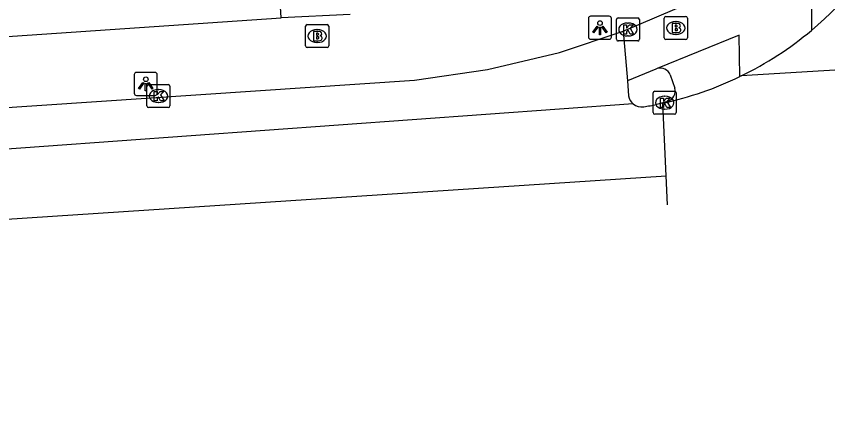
# Model space of a CAD drawing. Extents: x 161084 to 161928, y 385355 to 386522.
# Drawn here: x 161763.67 to 161798.81, y 385371.87 to 385389.37 of the extents above; entities that cross this region are included whole.
import ezdxf

# ---------------------------------------------------------------- set-up
doc = ezdxf.new("R2010")
doc.units = 0
for name, color, linetype in [('IMGEO_Brandkraan', 7, 'Continuous'), ('IMGEO_Fietspad_open', 7, 'Continuous'), ('IMGEO_Kolk', 7, 'Continuous'), ('IMGEO_Lichtpunt', 7, 'Continuous'), ('IMGEO_Rijbaan_lokaal_gesloten', 7, 'Continuous'), ('IMGEO_Rijbaan_regionaal_gesloten', 7, 'Continuous'), ('IMGEO_Voetpad_open', 7, 'Continuous')]:
    doc.layers.add(name, color=color, linetype=linetype)

msp = doc.modelspace()

# ---------------------------------------------------------------- linework, layer by layer
at = {"layer": 'IMGEO_Brandkraan'}
for p, q in [((161791.731, 385388.43), (161791.731, 385389.282)), ((161791.806, 385389.356), (161792.658, 385389.356)), ((161792.219, 385389.136), (161792.244, 385389.136)), ((161792.732, 385389.282), (161792.732, 385388.43)), ((161776.203, 385388.08), (161776.203, 385388.932)), ((161776.278, 385389.006), (161777.13, 385389.006)), ((161776.691, 385388.786), (161776.716, 385388.786)), ((161777.204, 385388.932), (161777.204, 385388.08)), ((161792.242, 385388.576), (161792.217, 385388.576)), ((161776.714, 385388.226), (161776.689, 385388.226)), ((161792.658, 385388.356), (161791.806, 385388.356)), ((161777.13, 385388.006), (161776.278, 385388.006))]:
    msp.add_line(p, q, dxfattribs=at)
for points in [[(161791.731, 385388.43), (161791.731, 385389.282)], [(161791.806, 385389.356), (161792.658, 385389.356)], [(161792.732, 385389.282), (161792.732, 385388.43)], [(161776.203, 385388.08), (161776.203, 385388.932)], [(161776.278, 385389.006), (161777.13, 385389.006)], [(161777.204, 385388.932), (161777.204, 385388.08)], [(161792.079, 385389.056), (161792.079, 385388.656), (161792.292, 385388.656)], [(161792.31, 385389.056), (161792.079, 385389.056)], [(161792.258, 385388.975), (161792.204, 385388.975), (161792.204, 385388.899)], [(161792.204, 385388.899), (161792.257, 385388.899)], [(161792.266, 385388.823), (161792.204, 385388.823), (161792.204, 385388.742)], [(161792.204, 385388.742), (161792.266, 385388.742)], [(161776.551, 385388.706), (161776.551, 385388.306), (161776.764, 385388.306)], [(161776.782, 385388.706), (161776.551, 385388.706)], [(161776.73, 385388.625), (161776.676, 385388.625), (161776.676, 385388.549)], [(161776.676, 385388.549), (161776.729, 385388.549)], [(161776.738, 385388.473), (161776.676, 385388.473), (161776.676, 385388.392)], [(161776.676, 385388.392), (161776.738, 385388.392)], [(161792.658, 385388.356), (161791.806, 385388.356)], [(161777.13, 385388.006), (161776.278, 385388.006)]]:
    msp.add_lwpolyline(points, dxfattribs=at)
for centre, radius, start, end in [((161791.808, 385389.28), 0.0765, 91.552, 178.448), ((161791.808, 385389.28), 0.0765, 91.552, 178.448), ((161792.656, 385389.28), 0.0765, 1.552, 88.448), ((161792.656, 385389.28), 0.0765, 1.552, 88.448), ((161776.28, 385388.93), 0.0765, 91.552, 178.448), ((161776.28, 385388.93), 0.0765, 91.552, 178.448), ((161777.128, 385388.93), 0.0765, 1.552, 88.448), ((161777.128, 385388.93), 0.0765, 1.552, 88.448), ((161792.259, 385388.937), 0.0379, 267.8285, 90.9355), ((161792.267, 385388.782), 0.0404, 269.8759, 90.5077), ((161792.314, 385388.911), 0.145, 59.4692, 91.5367), ((161792.339, 385388.958), 0.0922, 285.5137, 58.1501), ((161792.344, 385388.766), 0.105, 301.3115, 78.989), ((161776.731, 385388.587), 0.0379, 267.8285, 90.9355), ((161776.739, 385388.432), 0.0404, 269.8759, 90.5077), ((161776.786, 385388.561), 0.145, 59.4692, 91.5367), ((161776.811, 385388.608), 0.0922, 285.5137, 58.1501), ((161776.816, 385388.416), 0.105, 301.3115, 78.989), ((161791.808, 385388.432), 0.0765, 181.552, 268.448), ((161791.808, 385388.432), 0.0765, 181.552, 268.448), ((161792.298, 385388.907), 0.251, 268.6676, 293.5347), ((161792.656, 385388.432), 0.0765, 271.552, 358.448), ((161792.656, 385388.432), 0.0765, 271.552, 358.448), ((161776.28, 385388.082), 0.0765, 181.552, 268.448), ((161776.28, 385388.082), 0.0765, 181.552, 268.448), ((161776.77, 385388.557), 0.251, 268.6676, 293.5347), ((161777.128, 385388.082), 0.0765, 271.552, 358.448), ((161777.128, 385388.082), 0.0765, 271.552, 358.448)]:
    msp.add_arc(centre, radius, start, end, dxfattribs=at)
for centre, major_axis, ratio, start_param, end_param in [((161792.218, 385388.856), (-0.387, 0.002), 0.722429, 4.712389, 7.853982), ((161792.243, 385388.856), (-0.39, 0.002), 0.717154, 1.570796, 4.712389), ((161776.69, 385388.506), (-0.387, 0.002), 0.722429, 4.712389, 7.853982), ((161776.715, 385388.506), (-0.39, 0.002), 0.717154, 1.570796, 4.712389)]:
    msp.add_ellipse(centre, major_axis=major_axis, ratio=ratio, start_param=start_param, end_param=end_param, dxfattribs=at)
at = {"layer": 'IMGEO_Fietspad_open'}
for points in [[(161789.956, 385388.714), (161792.861, 385389.957), (161793.942, 385390.501), (161794.578, 385390.88), (161795.177, 385391.314), (161795.735, 385391.8), (161796.248, 385392.334), (161796.71, 385392.912), (161797.12, 385393.528), (161797.472, 385394.179), (161797.765, 385394.858), (161797.996, 385395.562)], [(161798.109, 385390.681), (161798.104, 385388.753)], [(161795, 385386.747), (161794.982, 385388.543), (161791.425, 385387.094)], [(161791.368, 385387.071), (161790.134, 385386.566)]]:
    msp.add_lwpolyline(points, dxfattribs=at)
msp.add_arc((161791.508, 385386.806), 0.3, 106.0953, 117.8537, dxfattribs=at)
at = {"layer": 'IMGEO_Kolk'}
for p, q in [((161789.658, 385388.366), (161789.658, 385389.218)), ((161789.733, 385389.292), (161790.585, 385389.292)), ((161790.659, 385389.218), (161790.659, 385388.366)), ((161790.146, 385389.072), (161790.171, 385389.072)), ((161790.169, 385388.512), (161790.144, 385388.512)), ((161790.585, 385388.292), (161789.733, 385388.292)), ((161769.33, 385385.478), (161769.33, 385386.33)), ((161769.405, 385386.404), (161770.257, 385386.404)), ((161770.331, 385386.33), (161770.331, 385385.478)), ((161769.818, 385386.184), (161769.843, 385386.184)), ((161791.25, 385385.19), (161791.25, 385386.042)), ((161791.325, 385386.116), (161792.177, 385386.116)), ((161792.251, 385386.042), (161792.251, 385385.19)), ((161769.841, 385385.624), (161769.816, 385385.624)), ((161791.738, 385385.896), (161791.763, 385385.896)), ((161770.257, 385385.404), (161769.405, 385385.404)), ((161791.761, 385385.336), (161791.736, 385385.336)), ((161792.177, 385385.116), (161791.325, 385385.116))]:
    msp.add_line(p, q, dxfattribs=at)
for points in [[(161789.658, 385388.366), (161789.658, 385389.218)], [(161789.733, 385389.292), (161790.585, 385389.292)], [(161790.659, 385389.218), (161790.659, 385388.366)], [(161789.979, 385388.992), (161790.102, 385388.992), (161790.102, 385388.841), (161790.232, 385388.992), (161790.396, 385388.992), (161790.25, 385388.841), (161790.403, 385388.592), (161790.251, 385388.592), (161790.166, 385388.756), (161790.102, 385388.689), (161790.102, 385388.592), (161789.979, 385388.592), (161789.979, 385388.992)], [(161790.585, 385388.292), (161789.733, 385388.292)], [(161769.33, 385385.478), (161769.33, 385386.33)], [(161769.405, 385386.404), (161770.257, 385386.404)], [(161770.331, 385386.33), (161770.331, 385385.478)], [(161769.651, 385386.104), (161769.774, 385386.104), (161769.774, 385385.953), (161769.904, 385386.104), (161770.068, 385386.104), (161769.922, 385385.953), (161770.075, 385385.704), (161769.923, 385385.704), (161769.838, 385385.868), (161769.774, 385385.801), (161769.774, 385385.704), (161769.651, 385385.704), (161769.651, 385386.104)], [(161791.25, 385385.19), (161791.25, 385386.042)], [(161791.325, 385386.116), (161792.177, 385386.116)], [(161792.251, 385386.042), (161792.251, 385385.19)], [(161791.571, 385385.816), (161791.694, 385385.816), (161791.694, 385385.665), (161791.824, 385385.816), (161791.988, 385385.816), (161791.842, 385385.665), (161791.995, 385385.416), (161791.843, 385385.416), (161791.758, 385385.58), (161791.694, 385385.513), (161791.694, 385385.416), (161791.571, 385385.416), (161791.571, 385385.816)], [(161770.257, 385385.404), (161769.405, 385385.404)], [(161792.177, 385385.116), (161791.325, 385385.116)]]:
    msp.add_lwpolyline(points, dxfattribs=at)
for centre, start, end in [((161789.735, 385389.216), 91.552, 178.448), ((161789.735, 385389.216), 91.552, 178.448), ((161790.583, 385389.216), 1.552, 88.448), ((161790.583, 385389.216), 1.552, 88.448), ((161789.735, 385388.368), 181.552, 268.448), ((161789.735, 385388.368), 181.552, 268.448), ((161790.583, 385388.368), 271.552, 358.448), ((161790.583, 385388.368), 271.552, 358.448), ((161769.407, 385386.328), 91.552, 178.448), ((161769.407, 385386.328), 91.552, 178.448), ((161770.255, 385386.328), 1.552, 88.448), ((161770.255, 385386.328), 1.552, 88.448), ((161791.327, 385386.04), 91.552, 178.448), ((161791.327, 385386.04), 91.552, 178.448), ((161792.175, 385386.04), 1.552, 88.448), ((161792.175, 385386.04), 1.552, 88.448), ((161769.407, 385385.48), 181.552, 268.448), ((161769.407, 385385.48), 181.552, 268.448), ((161770.255, 385385.48), 271.552, 358.448), ((161770.255, 385385.48), 271.552, 358.448), ((161791.327, 385385.192), 181.552, 268.448), ((161791.327, 385385.192), 181.552, 268.448), ((161792.175, 385385.192), 271.552, 358.448), ((161792.175, 385385.192), 271.552, 358.448)]:
    msp.add_arc(centre, 0.0765, start, end, dxfattribs=at)
for centre, major_axis, ratio, start_param, end_param in [((161790.145, 385388.792), (-0.387, 0.002), 0.722429, 4.712389, 7.853982), ((161790.17, 385388.792), (-0.39, 0.002), 0.717154, 1.570796, 4.712389), ((161769.817, 385385.904), (-0.387, 0.002), 0.722429, 4.712389, 7.853982), ((161769.842, 385385.904), (-0.39, 0.002), 0.717154, 1.570796, 4.712389), ((161791.737, 385385.616), (-0.387, 0.002), 0.722429, 4.712389, 7.853982), ((161791.762, 385385.616), (-0.39, 0.002), 0.717154, 1.570796, 4.712389)]:
    msp.add_ellipse(centre, major_axis=major_axis, ratio=ratio, start_param=start_param, end_param=end_param, dxfattribs=at)
at = {"layer": 'IMGEO_Lichtpunt'}
for p, q in [((161788.45, 385389.27), (161788.45, 385388.463)), ((161788.45, 385389.27), (161788.45, 385388.463)), ((161789.352, 385389.365), (161788.544, 385389.365)), ((161789.352, 385389.365), (161788.544, 385389.365)), ((161789.446, 385388.463), (161789.446, 385389.27)), ((161789.446, 385388.463), (161789.446, 385389.27)), ((161788.544, 385388.369), (161789.352, 385388.369)), ((161788.544, 385388.369), (161789.352, 385388.369)), ((161768.785, 385386.836), (161768.785, 385386.029)), ((161768.785, 385386.836), (161768.785, 385386.029)), ((161769.687, 385386.931), (161768.879, 385386.931)), ((161769.687, 385386.931), (161768.879, 385386.931)), ((161769.781, 385386.029), (161769.781, 385386.836)), ((161769.781, 385386.029), (161769.781, 385386.836)), ((161768.879, 385385.935), (161769.687, 385385.935)), ((161768.879, 385385.935), (161769.687, 385385.935))]:
    msp.add_line(p, q, dxfattribs=at)
for points in [[(161788.824, 385388.934), (161788.863, 385388.906), (161788.675, 385388.644), (161788.637, 385388.671), (161788.824, 385388.934)], [(161788.926, 385388.886), (161788.973, 385388.886), (161788.973, 385388.564), (161788.926, 385388.564), (161788.926, 385388.886)], [(161789.036, 385388.906), (161789.074, 385388.933), (161789.261, 385388.671), (161789.222, 385388.643), (161789.036, 385388.906)], [(161769.159, 385386.5), (161769.198, 385386.472), (161769.01, 385386.21), (161768.972, 385386.237), (161769.159, 385386.5)], [(161769.261, 385386.452), (161769.308, 385386.452), (161769.308, 385386.13), (161769.261, 385386.13), (161769.261, 385386.452)], [(161769.371, 385386.472), (161769.409, 385386.499), (161769.596, 385386.237), (161769.557, 385386.209), (161769.371, 385386.472)]]:
    msp.add_lwpolyline(points, dxfattribs=at)
for centre in [(161788.949, 385389.068), (161769.284, 385386.634)]:
    msp.add_circle(centre, 0.0994, dxfattribs=at)
for centre, start, end in [((161788.544, 385389.27), 90, 180), ((161788.544, 385389.27), 90, 180), ((161789.352, 385389.27), 0, 90), ((161789.352, 385389.27), 0, 90), ((161788.544, 385388.463), 180, 270), ((161788.544, 385388.463), 180, 270), ((161789.352, 385388.463), 270, 0), ((161789.352, 385388.463), 270, 360), ((161768.879, 385386.836), 90, 180), ((161768.879, 385386.836), 90, 180), ((161769.687, 385386.836), 0, 90), ((161769.687, 385386.836), 0, 90), ((161768.879, 385386.029), 180, 270), ((161768.879, 385386.029), 180, 270), ((161769.687, 385386.029), 270, 0), ((161769.687, 385386.029), 270, 360)]:
    msp.add_arc(centre, 0.0946, start, end, dxfattribs=at)
at = {"layer": 'IMGEO_Rijbaan_lokaal_gesloten'}
for points in [[(161673.925, 385379.365), (161676.148, 385379.546), (161682.409, 385379.995), (161693.719, 385380.706), (161714.365, 385382.094), (161744.115, 385384.121), (161780.911, 385386.593), (161784.079, 385387.056), (161787.193, 385387.799), (161789.956, 385388.714)], [(161789.956, 385388.714), (161790.134, 385386.566)], [(161795.061, 385386.777), (161795, 385386.747)], [(161790.134, 385386.566), (161790.189, 385385.909)], [(161791.677, 385385.598), (161791.396, 385385.539)], [(161791.813, 385382.444), (161791.677, 385385.598)], [(161790.386, 385385.562), (161745.718, 385382.325), (161694.12, 385378.755), (161673.857, 385377.546), (161666.232, 385378.103)], [(161639.831, 385371.872), (161662.986, 385373.549), (161719.453, 385377.639), (161752.938, 385379.891), (161791.813, 385382.444)], [(161791.867, 385381.194), (161791.813, 385382.444)]]:
    msp.add_lwpolyline(points, dxfattribs=at)
for centre, radius, start, end in [((161788.477, 385400.233), 14.981, 282.3348, 295.8131), ((161790.745, 385385.995), 0.563, 188.8346, 230.3346), ((161790.746, 385385.991), 0.56, 230.0428, 280.1255), ((161788.489, 385400.161), 14.908, 279.09, 281.2455)]:
    msp.add_arc(centre, radius, start, end, dxfattribs=at)
at = {"layer": 'IMGEO_Rijbaan_regionaal_gesloten'}
msp.add_lwpolyline([(161813.91, 385387.928), (161795.061, 385386.777)], dxfattribs=at)
for centre, radius, start, end in [((161788.446, 385400.27), 15.03, 309.9816, 332.7199), ((161788.433, 385400.315), 15.074, 296.0858, 309.9103)]:
    msp.add_arc(centre, radius, start, end, dxfattribs=at)
at = {"layer": 'IMGEO_Voetpad_open'}
for points in [[(161775.141, 385389.302), (161774.704, 385396.489)], [(161778.131, 385389.445), (161775.141, 385389.302)], [(161699.842, 385384.149), (161775.141, 385389.302)], [(161791.992, 385386.825), (161792.19, 385386.254)], [(161791.882, 385385.672), (161791.396, 385385.539)]]:
    msp.add_lwpolyline(points, dxfattribs=at)
for centre, radius, start, end in [((161791.568, 385386.663), 0.454, 20.8744, 108.3638), ((161791.718, 385386.131), 0.487, 289.6176, 14.606)]:
    msp.add_arc(centre, radius, start, end, dxfattribs=at)

doc.saveas('drawing.dxf')
